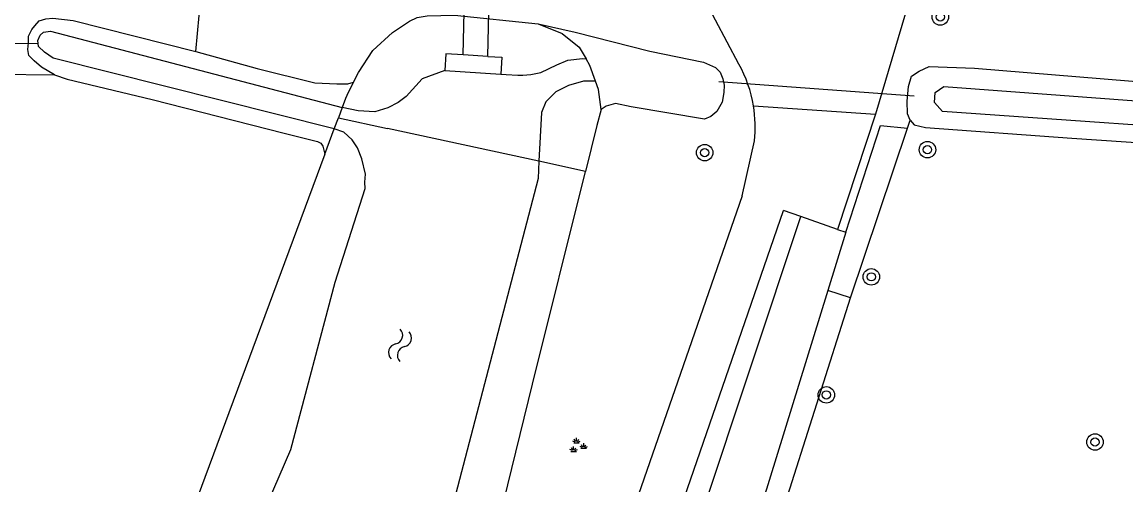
# Model space of a CAD drawing. Extents: x 133000 to 136000, y 400500 to 403500.
# Drawn here: x 134726 to 134779.5, y 402477.3 to 402499.8 of the extents above; entities that cross this region are included whole.
import ezdxf

# ---------------------------------------------------------------- set-up
doc = ezdxf.new("R2010")
doc.units = 0
for name, color, linetype in [('gg-knt-onverhard', 7, 'Continuous'), ('gg-knt-verharding', 7, 'Continuous'), ('gg-kntw-waterlijn', 7, 'Continuous'), ('gg-kwrk-duiker nz buis', 7, 'Continuous'), ('gg-kwrk-faunavoorziening', 7, 'Continuous'), ('gt-grn-groengrens', 7, 'Continuous'), ('gt-grn-vlakafsluiter', 7, 'Continuous'), ('gt-symb-boom', 7, 'Continuous'), ('gt-symb-groenvak', 7, 'Continuous'), ('gt-symb-watersymbool', 7, 'Continuous'), ('gx-grn-maaiveld', 7, 'Continuous')]:
    doc.layers.add(name, color=color, linetype=linetype)

# ---------------------------------------------------------------- blocks, each defined once
blk = doc.blocks.new('gt0-BOOM')
at = {"layer": 'gt-symb-boom'}
for radius in [0.4, 0.2]:
    blk.add_circle((0, 0), radius, dxfattribs=at)
blk = doc.blocks.new('gt0-WA')
at = {"layer": 'gt-symb-watersymbool'}
for centre, start, end in [((-0.323, 0.022), 28.0725, 151.9275), ((0.427, 0.422), 208.0725, 331.9275), ((-0.323, -0.428), 28.0725, 151.9275), ((0.427, -0.028), 208.0725, 331.9275)]:
    blk.add_arc(centre, 0.425, start, end, dxfattribs=at)
blk = doc.blocks.new('gt0-GRVAK')
at = {"layer": 'gt-symb-groenvak'}
for p, q in [((-0.11, 0.189), (-0.228, 0.24)), ((-0.182, 0.153), (0.088, 0.153)), ((-0.091, 0.211), (-0.156, 0.322)), ((-0.047, 0.214), (-0.047, 0.393)), ((-0.004, 0.211), (0.061, 0.322)), ((0.015, 0.189), (0.133, 0.24)), ((0.262, -0.052), (0.197, 0.059)), ((0.305, -0.049), (0.305, 0.13)), ((0.349, -0.052), (0.414, 0.059)), ((-0.245, -0.228), (-0.363, -0.177)), ((-0.318, -0.264), (-0.047, -0.264)), ((-0.226, -0.206), (-0.291, -0.095)), ((-0.183, -0.203), (-0.183, -0.024)), ((-0.139, -0.206), (-0.074, -0.095)), ((-0.12, -0.228), (-0.002, -0.177)), ((0.243, -0.074), (0.125, -0.023)), ((0.17, -0.11), (0.441, -0.11)), ((0.368, -0.074), (0.486, -0.023))]:
    blk.add_line(p, q, dxfattribs=at)

msp = doc.modelspace()

# ---------------------------------------------------------------- linework, layer by layer
at = {"layer": 'gg-knt-onverhard'}
for p, q in [((134765.52, 402489.728), (134765.929, 402489.602)), ((134765.929, 402489.602), (134765.057, 402486.776))]:
    msp.add_line(p, q, dxfattribs=at)
for points in [[(134686.6, 402308.381), (134687.732, 402308.08), (134722.642, 402383.42), (134738.811, 402421.23), (134754.182, 402461.6), (134763.743, 402490.356)], [(134765.057, 402486.776), (134757.002, 402460.66), (134742.322, 402420.64), (134725.591, 402382.33), (134689.238, 402303.13), (134634.055, 402184.462)]]:
    msp.add_lwpolyline(points, dxfattribs=at)
at = {"layer": 'gg-knt-verharding'}
for p, q in [((134761.451, 402495.722), (134767.37, 402495.323)), ((134767.37, 402495.323), (134765.52, 402489.728)), ((134760.905, 402491.368), (134761.5, 402494.021)), ((134763.743, 402490.356), (134762.905, 402490.652)), ((134765.52, 402489.728), (134763.743, 402490.356))]:
    msp.add_line(p, q, dxfattribs=at)
for points in [[(134760.745, 402497.75), (134758.482, 402502.035), (134757.697, 402503.041)], [(134769.79, 402501.989), (134768.951, 402500.658), (134767.37, 402495.323)], [(134760.905, 402491.368), (134750.981, 402462.78), (134736.062, 402422.26), (134719.502, 402384.11), (134684.769, 402309.441)], [(134686.6, 402308.381), (134721.711, 402383.67), (134737.822, 402421.11), (134752.971, 402461.87), (134762.905, 402490.652)]]:
    msp.add_lwpolyline(points, dxfattribs=at)
for centre, radius, start, end in [((134755.226, 402494.692), 6.309, 9.3965, 28.9922), ((134755.214, 402494.691), 6.322, 353.9152, 9.3849)]:
    msp.add_arc(centre, radius, start, end, dxfattribs=at)
at = {"layer": 'gg-kntw-waterlijn'}
msp.add_line((134748.585, 402498.12), (134747.387, 402498.191), dxfattribs=at)
msp.add_lwpolyline([(134751.059, 402493.045), (134751.013, 402492.202), (134744.791, 402468.34), (134742.993, 402466.848)], dxfattribs=at)
at = {"layer": 'gg-kwrk-duiker nz buis'}
for p, q in [((134719.468, 402498.831), (134726.755, 402498.742)), ((134759.779, 402496.897), (134769.243, 402496.213))]:
    msp.add_line(p, q, dxfattribs=at)
at = {"layer": 'gg-kwrk-faunavoorziening'}
for p, q in [((134747.387, 402498.191), (134747.765, 402517.435)), ((134748.585, 402498.12), (134748.965, 402517.411))]:
    msp.add_line(p, q, dxfattribs=at)
at = {"layer": 'gt-grn-groengrens'}
for p, q in [((134766.147, 402486.41), (134768.908, 402494.646)), ((134766.147, 402486.41), (134765.057, 402486.776)), ((134762.736, 402475.657), (134766.147, 402486.41))]:
    msp.add_line(p, q, dxfattribs=at)
msp.add_lwpolyline([(134765.929, 402489.602), (134767.602, 402494.775), (134768.908, 402494.646)], dxfattribs=at)
at = {"layer": 'gt-grn-vlakafsluiter'}
for p, q in [((134741.142, 402494.616), (134741.338, 402495.145)), ((134741.338, 402495.145), (134743.725, 402494.63)), ((134751.059, 402493.045), (134743.725, 402494.63))]:
    msp.add_line(p, q, dxfattribs=at)
at = {"layer": 'gx-grn-maaiveld'}
for p, q in [((134734.429, 402498.36), (134735.007, 402504.533)), ((134718.316, 402497.359), (134727.578, 402497.224)), ((134746.502, 402497.44), (134749.214, 402497.267)), ((134741.523, 402495.643), (134741.338, 402495.145)), ((134768.908, 402494.646), (134769.048, 402495.026)), ((134740.682, 402493.378), (134741.142, 402494.616)), ((134740.682, 402493.378), (134734.492, 402476.7)), ((134753.305, 402492.536), (134751.059, 402493.045))]:
    msp.add_line(p, q, dxfattribs=at)
for points in [[(134727.578, 402497.224), (134726.947, 402497.605), (134726.606, 402497.912), (134726.345, 402498.159), (134726.291, 402498.454), (134726.317, 402498.786), (134726.328, 402499.096), (134726.482, 402499.428), (134726.628, 402499.605), (134726.843, 402499.841), (134727.165, 402499.947), (134727.508, 402499.975), (134728.494, 402499.867), (134734.429, 402498.36)], [(134742.077, 402496.878), (134742.315, 402497.335), (134743.002, 402498.406), (134743.964, 402499.284), (134744.79, 402499.832), (134745.156, 402500.013), (134745.637, 402500.089), (134746.96, 402500.116), (134751.013, 402499.706)], [(134741.142, 402494.616), (134727.513, 402498.034), (134727.094, 402498.334), (134726.816, 402498.608), (134726.779, 402498.889), (134726.889, 402499.158), (134727.044, 402499.301), (134727.384, 402499.35), (134741.523, 402495.643)], [(134751.013, 402499.706), (134752.818, 402499.299), (134756.437, 402498.371), (134759.034, 402497.834), (134759.608, 402497.579), (134759.844, 402497.362), (134759.974, 402497.027), (134760.034, 402496.729), (134760.023, 402496.371), (134759.929, 402495.907), (134759.679, 402495.456), (134759.393, 402495.204), (134759.083, 402495.075), (134755.528, 402495.678), (134754.772, 402495.831), (134754.318, 402495.713), (134754.065, 402495.551)], [(134751.013, 402499.706), (134752.187, 402499.225), (134753.007, 402498.562), (134753.339, 402498)], [(134734.429, 402498.36), (134737.396, 402497.532), (134740.19, 402496.834), (134741.259, 402496.795), (134741.79, 402496.797), (134742.077, 402496.878)], [(134747.387, 402498.191), (134746.55, 402498.24), (134746.502, 402497.44)], [(134748.585, 402498.12), (134749.26, 402498.08), (134749.214, 402497.267)], [(134749.214, 402497.267), (134749.467, 402497.239), (134750.029, 402497.219), (134750.271, 402497.214), (134750.665, 402497.248), (134751.142, 402497.345), (134751.93, 402497.714), (134752.455, 402497.934), (134753.168, 402498.013), (134753.339, 402498)], [(134753.799, 402496.918), (134753.524, 402497.687), (134753.339, 402498)], [(134727.578, 402497.224), (134728.194, 402497.017), (134732.309, 402496.031), (134738.716, 402494.403), (134740.33, 402494.001), (134740.482, 402493.915), (134740.578, 402493.763), (134740.682, 402493.378)], [(134746.502, 402497.44), (134745.399, 402497.037), (134744.618, 402496.179), (134744.237, 402495.881), (134743.736, 402495.623), (134743.103, 402495.427), (134742.298, 402495.485), (134741.523, 402495.643)], [(134769.048, 402495.026), (134768.913, 402495.333), (134768.903, 402495.951), (134768.963, 402496.659), (134769.102, 402497.164), (134769.475, 402497.41), (134769.97, 402497.632), (134772.156, 402497.552), (134793.564, 402495.797), (134815.773, 402493.533), (134818.683, 402493.138), (134819.929, 402492.771), (134820.333, 402492.458), (134820.492, 402492.11), (134820.521, 402491.665), (134820.48, 402491.016), (134820.317, 402490.658), (134820.053, 402490.212), (134819.761, 402489.981)], [(134742.077, 402496.878), (134741.816, 402496.378), (134741.688, 402496.087), (134741.523, 402495.643)], [(134753.799, 402496.918), (134753.682, 402496.922), (134753.216, 402496.914), (134752.488, 402496.706), (134751.883, 402496.397), (134751.385, 402495.912), (134751.178, 402495.404), (134751.059, 402493.045)], [(134754.065, 402495.551), (134753.945, 402496.509), (134753.799, 402496.918)], [(134819.559, 402491.711), (134819.503, 402491.178), (134819.161, 402490.93), (134804.836, 402492.414), (134787.198, 402494.288), (134770.618, 402495.443), (134770.217, 402495.879), (134770.254, 402496.374), (134770.672, 402496.661), (134787.157, 402495.43), (134819.072, 402492.091), (134819.559, 402491.711)], [(134754.065, 402495.551), (134753.858, 402494.774), (134753.305, 402492.536)], [(134769.048, 402495.026), (134769.237, 402494.796), (134769.793, 402494.678), (134776.884, 402494.151), (134785.262, 402493.588), (134798.408, 402492.31), (134808.648, 402491.361), (134814.64, 402490.562), (134818.796, 402490.071), (134819.761, 402489.981)], [(134733.67, 402474.395), (134734.166, 402474.422), (134736.126, 402474.917), (134737.65, 402475.846), (134739.04, 402479.058), (134741.183, 402487.174), (134742.632, 402491.709), (134742.628, 402492.03), (134742.651, 402492.412), (134742.482, 402493.158), (134742.271, 402493.689), (134742.008, 402494.071), (134741.598, 402494.455), (134741.142, 402494.616)], [(134745.717, 402465.684), (134746.503, 402466.68), (134747.305, 402467.954), (134748.151, 402471.619), (134750.747, 402482.228), (134753.305, 402492.536)]]:
    msp.add_lwpolyline(points, dxfattribs=at)

# ---------------------------------------------------------------- block references
at = {"layer": 'gt-symb-boom'}
for p in [(134770.503, 402500.032), (134769.881, 402493.599), (134759.087, 402493.456), (134767.161, 402487.433), (134764.984, 402481.711), (134778.002, 402479.424)]:
    msp.add_blockref('gt0-BOOM', p, dxfattribs=at)
at = {"layer": 'gt-symb-groenvak'}
msp.add_blockref('gt0-GRVAK', (134752.922, 402479.235), dxfattribs=at)
at = {"layer": 'gt-symb-watersymbool', "rotation": 72.96046488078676}
msp.add_blockref('gt0-WA', (134744.308, 402484.068), dxfattribs=at)

doc.saveas('drawing.dxf')
